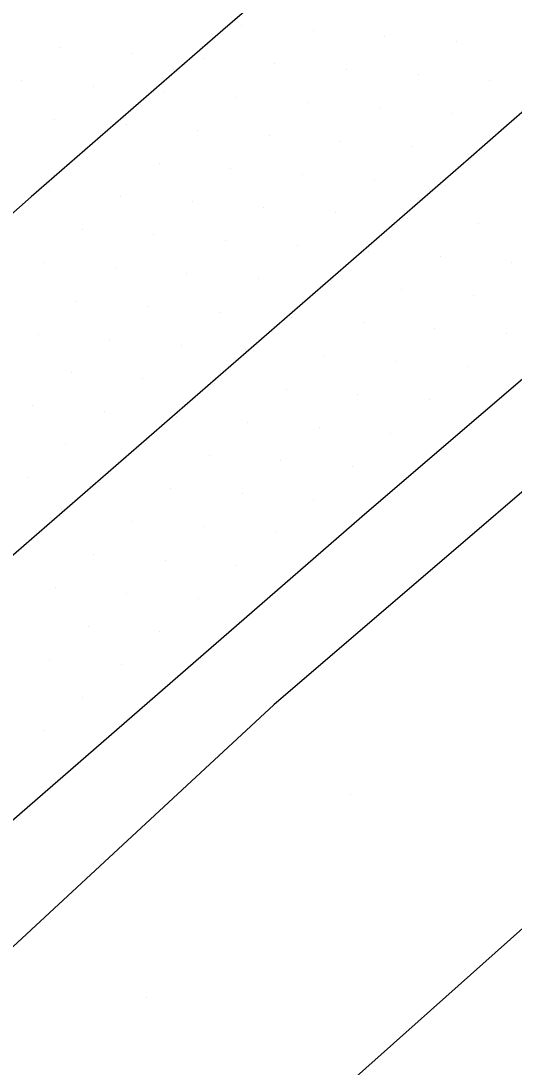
# Model space of a CAD drawing. Extents: x 1548934 to 1561348, y 809680 to 824075.
# Drawn here: x 1551713.8 to 1551738.1, y 810646.5 to 810698 of the extents above; entities that cross this region are included whole.
import ezdxf

# ---------------------------------------------------------------- set-up
doc = ezdxf.new("R2010")
doc.units = 0
for name, color, linetype in [('E_NCDOT_Vertical_Profile_Ground_Line', 7, 'Continuous'), ('Exist DTM QL2 LIDAR Elevation Point', 7, 'Continuous'), ('Exist DTM Scan Elevation Point', 7, 'Continuous'), ('P_RDY_Terminator_Cell', 7, 'Continuous'), ('PH Exist DTM Breakline', 7, 'Continuous')]:
    doc.layers.add(name, color=color, linetype=linetype)

msp = doc.modelspace()

# ---------------------------------------------------------------- linework, layer by layer
at = {"layer": 'E_NCDOT_Vertical_Profile_Ground_Line'}
msp.add_lwpolyline([(1551685.424, 810634.556), (1551708.169, 810654.186), (1551730.822, 810673.853), (1551753.618, 810693.379)], dxfattribs=at)
at = {"layer": 'Exist DTM QL2 LIDAR Elevation Point'}
for p, q in [((1551729.997, 810659.984), (1551729.997, 810659.984)), ((1551719.996, 810649.983), (1551719.996, 810649.983))]:
    msp.add_line(p, q, dxfattribs=at)
at = {"layer": 'Exist DTM Scan Elevation Point'}
for p, q in [((1551724.661, 810697.806), (1551724.661, 810697.806)), ((1551728.186, 810697.538), (1551728.186, 810697.538)), ((1551731.711, 810697.27), (1551731.711, 810697.27)), ((1551735.237, 810697.002), (1551735.237, 810697.002)), ((1551715.714, 810696.712), (1551715.714, 810696.712)), ((1551719.24, 810696.444), (1551719.24, 810696.444)), ((1551722.765, 810696.177), (1551722.765, 810696.177)), ((1551726.29, 810695.909), (1551726.29, 810695.909)), ((1551729.815, 810695.641), (1551729.815, 810695.641)), ((1551733.34, 810695.373), (1551733.34, 810695.373)), ((1551713.818, 810695.083), (1551713.818, 810695.083)), ((1551717.343, 810694.815), (1551717.343, 810694.815)), ((1551736.865, 810695.106), (1551736.865, 810695.106)), ((1551720.869, 810694.548), (1551720.869, 810694.548)), ((1551724.394, 810694.28), (1551724.394, 810694.28)), ((1551727.919, 810694.012), (1551727.919, 810694.012)), ((1551731.444, 810693.744), (1551731.444, 810693.744)), ((1551715.447, 810693.186), (1551715.447, 810693.186)), ((1551734.969, 810693.477), (1551734.969, 810693.477)), ((1551718.972, 810692.919), (1551718.972, 810692.919)), ((1551722.497, 810692.651), (1551722.497, 810692.651)), ((1551726.022, 810692.383), (1551726.022, 810692.383)), ((1551729.547, 810692.115), (1551729.547, 810692.115)), ((1551733.073, 810691.848), (1551733.073, 810691.848)), ((1551717.076, 810691.29), (1551717.076, 810691.29)), ((1551736.598, 810691.581), (1551736.598, 810691.581)), ((1551720.601, 810691.022), (1551720.601, 810691.022)), ((1551724.126, 810690.754), (1551724.126, 810690.754)), ((1551727.651, 810690.487), (1551727.651, 810690.487)), ((1551731.176, 810690.219), (1551731.176, 810690.219)), ((1551715.179, 810689.661), (1551715.179, 810689.661)), ((1551734.702, 810689.952), (1551734.702, 810689.952)), ((1551718.704, 810689.393), (1551718.704, 810689.393)), ((1551722.23, 810689.125), (1551722.23, 810689.125)), ((1551725.755, 810688.858), (1551725.755, 810688.858)), ((1551729.28, 810688.59), (1551729.28, 810688.59)), ((1551732.805, 810688.323), (1551732.805, 810688.323)), ((1551736.331, 810688.055), (1551736.331, 810688.055)), ((1551716.808, 810687.764), (1551716.808, 810687.764)), ((1551720.333, 810687.496), (1551720.333, 810687.496)), ((1551723.858, 810687.229), (1551723.858, 810687.229)), ((1551727.384, 810686.961), (1551727.384, 810686.961)), ((1551730.909, 810686.694), (1551730.909, 810686.694)), ((1551714.912, 810686.135), (1551714.912, 810686.135)), ((1551734.435, 810686.426), (1551734.435, 810686.426)), ((1551737.96, 810686.159), (1551737.96, 810686.159)), ((1551718.437, 810685.868), (1551718.437, 810685.868)), ((1551721.962, 810685.6), (1551721.962, 810685.6)), ((1551725.487, 810685.332), (1551725.487, 810685.332)), ((1551729.013, 810685.065), (1551729.013, 810685.065)), ((1551732.538, 810684.798), (1551732.538, 810684.798)), ((1551736.064, 810684.53), (1551736.064, 810684.53)), ((1551716.54, 810684.239), (1551716.54, 810684.239)), ((1551720.065, 810683.971), (1551720.065, 810683.971)), ((1551723.591, 810683.703), (1551723.591, 810683.703)), ((1551727.116, 810683.436), (1551727.116, 810683.436)), ((1551730.642, 810683.169), (1551730.642, 810683.169)), ((1551734.168, 810682.901), (1551734.168, 810682.901)), ((1551714.644, 810682.61), (1551714.644, 810682.61)), ((1551718.169, 810682.342), (1551718.169, 810682.342)), ((1551737.693, 810682.634), (1551737.693, 810682.634)), ((1551721.694, 810682.074), (1551721.694, 810682.074)), ((1551725.22, 810681.807), (1551725.22, 810681.807)), ((1551728.746, 810681.54), (1551728.746, 810681.54)), ((1551732.271, 810681.273), (1551732.271, 810681.273)), ((1551735.797, 810681.005), (1551735.797, 810681.005)), ((1551716.273, 810680.713), (1551716.273, 810680.713)), ((1551719.798, 810680.445), (1551719.798, 810680.445)), ((1551723.323, 810680.178), (1551723.323, 810680.178)), ((1551726.849, 810679.911), (1551726.849, 810679.911)), ((1551730.375, 810679.644), (1551730.375, 810679.644)), ((1551733.901, 810679.377), (1551733.901, 810679.377)), ((1551714.376, 810679.084), (1551714.376, 810679.084)), ((1551717.902, 810678.817), (1551717.902, 810678.817)), ((1551721.427, 810678.549), (1551721.427, 810678.549)), ((1551724.953, 810678.282), (1551724.953, 810678.282)), ((1551728.479, 810678.015), (1551728.479, 810678.015)), ((1551732.004, 810677.748), (1551732.004, 810677.748)), ((1551716.005, 810677.188), (1551716.005, 810677.188)), ((1551719.531, 810676.92), (1551719.531, 810676.92)), ((1551723.056, 810676.653), (1551723.056, 810676.653)), ((1551726.582, 810676.386), (1551726.582, 810676.386)), ((1551730.108, 810676.119), (1551730.108, 810676.119)), ((1551714.109, 810675.559), (1551714.109, 810675.559)), ((1551717.634, 810675.291), (1551717.634, 810675.291)), ((1551721.16, 810675.024), (1551721.16, 810675.024)), ((1551724.686, 810674.757), (1551724.686, 810674.757)), ((1551728.212, 810674.49), (1551728.212, 810674.49)), ((1551715.738, 810673.662), (1551715.738, 810673.662)), ((1551719.264, 810673.395), (1551719.264, 810673.395)), ((1551722.789, 810673.128), (1551722.789, 810673.128)), ((1551726.315, 810672.861), (1551726.315, 810672.861)), ((1551713.841, 810672.033), (1551713.841, 810672.033)), ((1551717.367, 810671.766), (1551717.367, 810671.766)), ((1551720.893, 810671.499), (1551720.893, 810671.499)), ((1551724.419, 810671.232), (1551724.419, 810671.232)), ((1551715.471, 810670.137), (1551715.471, 810670.137)), ((1551718.997, 810669.87), (1551718.997, 810669.87)), ((1551722.523, 810669.603), (1551722.523, 810669.603)), ((1551717.1, 810668.241), (1551717.1, 810668.241)), ((1551720.626, 810667.974), (1551720.626, 810667.974)), ((1551715.204, 810666.612), (1551715.204, 810666.612)), ((1551718.73, 810666.345), (1551718.73, 810666.345)), ((1551716.833, 810664.716), (1551716.833, 810664.716)), ((1551714.937, 810663.087), (1551714.937, 810663.087))]:
    msp.add_line(p, q, dxfattribs=at)
at = {"layer": 'P_RDY_Terminator_Cell'}
for points in [[(1551725.61, 810699.209), (1551723.724, 810697.569), (1551721.838, 810695.928), (1551719.952, 810694.287), (1551718.066, 810692.646), (1551716.18, 810691.005), (1551714.294, 810689.364), (1551712.407, 810687.723)], [(1551739.587, 810694.511), (1551737.702, 810692.868), (1551735.818, 810691.225), (1551733.933, 810689.582), (1551732.047, 810687.942), (1551730.16, 810686.302), (1551728.273, 810684.662), (1551726.386, 810683.022), (1551724.5, 810681.381), (1551722.613, 810679.741), (1551720.726, 810678.101), (1551718.84, 810676.461), (1551716.953, 810674.821), (1551715.066, 810673.18), (1551713.179, 810671.54)]]:
    msp.add_lwpolyline(points, dxfattribs=at)
at = {"layer": 'PH Exist DTM Breakline'}
for points in [[(1551782.675, 810715.1), (1551773.007, 810705.306), (1551748.224, 810683.207), (1551726.249, 810664.382), (1551697.139, 810637.424), (1551676.304, 810619.385), (1551647.753, 810594.047)], [(1551651.205, 810580.522), (1551687.185, 810609.458), (1551702.625, 810622.447), (1551718.628, 810635.449), (1551729.562, 810645.41), (1551739.115, 810653.932), (1551744.683, 810656.108), (1551750.431, 810659.106), (1551762.96, 810666.985), (1551775.458, 810674.948), (1551786.415, 810682.456), (1551796.394, 810690.846), (1551801.831, 810695.248), (1551805.641, 810698.006)]]:
    msp.add_lwpolyline(points, dxfattribs=at)

doc.saveas('drawing.dxf')
